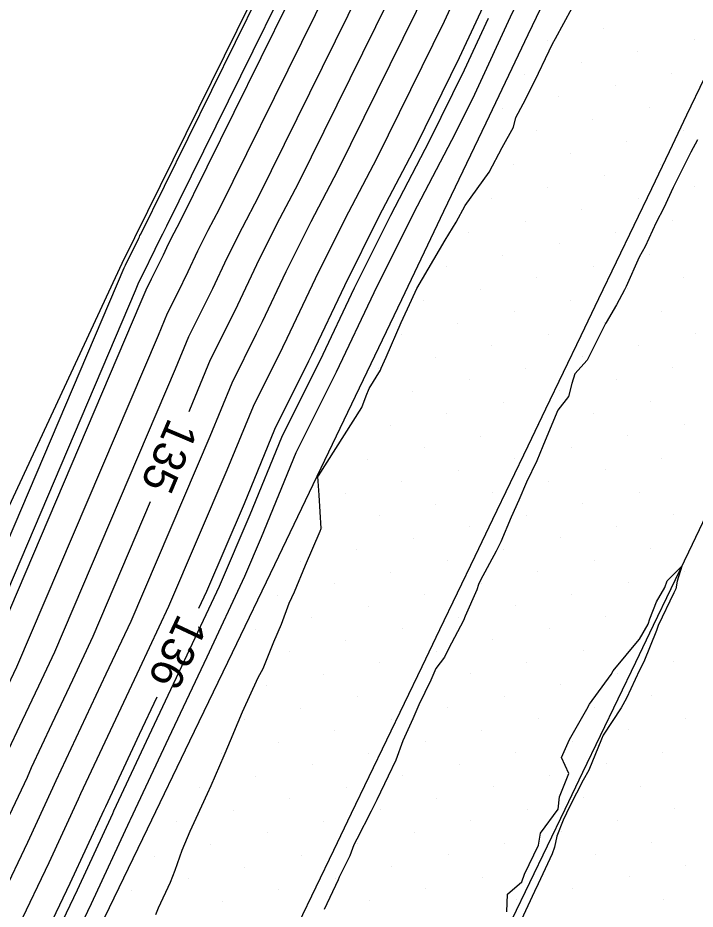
# Model space of a CAD drawing. Extents: x 2354170 to 2357230, y 866100 to 868290.
# Drawn here: x 2355458.2 to 2355499.8, y 866791.2 to 866845.8 of the extents above; entities that cross this region are included whole.
import ezdxf

# ---------------------------------------------------------------- set-up
doc = ezdxf.new("R2010")
doc.units = 0
for name, color, linetype in [('Default', 7, 'Continuous'), ('DTM Contours Major', 7, 'Continuous'), ('DTM Contours Major Text', 7, 'Continuous'), ('DTM Contours Minor', 7, 'Continuous'), ('Exist DTM Breakline', 7, 'Continuous'), ('Exist DTM Scan Elevation Point', 7, 'Continuous'), ('Exist Roads EOP', 7, 'Continuous'), ('PH Exist DTM Breakline', 7, 'Continuous')]:
    doc.layers.add(name, color=color, linetype=linetype)

msp = doc.modelspace()

# ---------------------------------------------------------------- linework, layer by layer
at = {"layer": 'Default'}
for points in [[(2355512.223, 866911.651), (2355508.229, 866902.97), (2355507.048, 866900.546), (2355505.877, 866898.127), (2355504.715, 866895.705), (2355503.642, 866893.048), (2355498.957, 866882.018), (2355497.556, 866879.377), (2355496.298, 866876.74), (2355495.002, 866874.154), (2355493.736, 866871.565), (2355487.376, 866860.142), (2355486.159, 866857.624), (2355484.952, 866855.106), (2355483.706, 866852.643), (2355482.532, 866850.096), (2355475.417, 866835.674), (2355474.096, 866833.153), (2355472.87, 866830.686), (2355471.697, 866828.22), (2355471.244, 866827.301), (2355470.034, 866824.87), (2355468.951, 866822.238), (2355468.711, 866821.675)], [(2355512.521, 866899.757), (2355512.394, 866899.498), (2355510.31, 866895.193), (2355508.242, 866890.882), (2355506.334, 866886.154), (2355504.76, 866882.45), (2355502.407, 866878.015), (2355500.295, 866873.588), (2355498.12, 866869.246), (2355495.994, 866864.9), (2355493.659, 866860.707), (2355491.559, 866856.361), (2355489.477, 866852.016), (2355487.326, 866847.766), (2355485.301, 866843.369), (2355482.655, 866838.007), (2355480.374, 866833.655), (2355478.259, 866829.398), (2355476.236, 866825.142), (2355476.057, 866824.781), (2355473.969, 866820.586), (2355472.101, 866816.044), (2355469.804, 866810.664), (2355469.317, 866809.625)], [(2355500.79, 866878.469), (2355498.963, 866874.639), (2355497.081, 866870.882), (2355495.241, 866867.121), (2355491.565, 866860.519), (2355489.759, 866856.782), (2355487.969, 866853.046), (2355486.119, 866849.392), (2355484.378, 866845.612), (2355480.242, 866837.229), (2355478.281, 866833.487), (2355476.462, 866829.827), (2355474.723, 866826.168), (2355474.453, 866825.621), (2355472.658, 866822.014), (2355471.051, 866818.108), (2355467.479, 866809.742), (2355465.695, 866805.941), (2355463.891, 866802.114), (2355462.081, 866798.26), (2355461.938, 866797.926), (2355460.13, 866794.026), (2355458.271, 866790.144)], [(2355501.628, 866872.538), (2355499.159, 866867.61), (2355496.746, 866862.678), (2355495.754, 866860.895), (2355493.359, 866855.94), (2355490.985, 866850.986), (2355488.533, 866846.14), (2355486.223, 866841.127), (2355485.067, 866838.784), (2355482.467, 866833.822), (2355480.055, 866828.968), (2355477.749, 866824.116), (2355477.662, 866823.941), (2355475.281, 866819.157), (2355473.151, 866813.979), (2355472.129, 866811.587), (2355469.812, 866806.648), (2355467.467, 866801.676), (2355465.116, 866796.667), (2355465.079, 866796.58), (2355462.731, 866791.517), (2355460.317, 866786.477)], [(2355442.177, 866781.423), (2355452.688, 866798.306), (2355453.155, 866799.311), (2355453.627, 866800.298), (2355454.087, 866801.289), (2355454.495, 866802.241), (2355454.95, 866803.211), (2355455.404, 866804.173), (2355455.852, 866805.129), (2355465.802, 866828.432), (2355466.099, 866829.154), (2355466.431, 866829.821), (2355467.159, 866831.297), (2355467.481, 866831.974), (2355467.817, 866832.65), (2355468.179, 866833.342), (2355479.764, 866856.822), (2355480.086, 866857.521), (2355480.428, 866858.196), (2355480.759, 866858.887), (2355481.092, 866859.577), (2355487.199, 866870.545)], [(2355437.086, 866776.873), (2355451.939, 866800.729), (2355452.131, 866801.144), (2355452.327, 866801.552), (2355452.516, 866801.961), (2355452.977, 866803.037), (2355453.162, 866803.43), (2355453.345, 866803.82), (2355453.527, 866804.207), (2355464.752, 866830.497), (2355464.787, 866830.582), (2355464.826, 866830.661), (2355465.646, 866832.323), (2355465.684, 866832.403), (2355465.724, 866832.483), (2355465.767, 866832.564), (2355478.841, 866859.064)], [(2355442.038, 866777.573), (2355453.438, 866795.883), (2355454.178, 866797.478), (2355454.928, 866799.043), (2355455.657, 866800.616), (2355456.012, 866801.445), (2355456.738, 866802.991), (2355457.462, 866804.527), (2355458.178, 866806.052), (2355466.852, 866826.367), (2355467.411, 866827.726), (2355468.035, 866828.981), (2355468.672, 866830.271), (2355469.277, 866831.544), (2355469.91, 866832.818), (2355470.592, 866834.119), (2355480.687, 866854.58)], [(2355444.514, 866777.922), (2355454.188, 866793.46), (2355455.201, 866795.644), (2355456.228, 866797.789), (2355457.227, 866799.943), (2355457.529, 866800.648), (2355458.526, 866802.772), (2355459.52, 866804.88), (2355460.503, 866806.974), (2355467.902, 866824.303), (2355468.722, 866826.298), (2355469.64, 866828.141), (2355470.185, 866829.246), (2355471.073, 866831.115), (2355472.003, 866832.985), (2355473.004, 866834.897), (2355481.61, 866852.338)], [(2355483.455, 866847.854), (2355477.829, 866836.452), (2355476.188, 866833.32), (2355474.666, 866830.256), (2355473.21, 866827.194), (2355472.848, 866826.461), (2355471.346, 866823.442), (2355470.001, 866820.173), (2355465.154, 866808.819), (2355463.637, 866805.587), (2355462.103, 866802.334), (2355460.564, 866799.056), (2355460.368, 866798.598), (2355458.829, 866795.28), (2355457.248, 866791.977), (2355455.687, 866788.614)], [(2355466.7, 866790.864), (2355466.866, 866791.267), (2355467.59, 866792.849), (2355467.884, 866793.591), (2355468.317, 866794.813), (2355468.801, 866795.982), (2355469.171, 866796.779), (2355469.858, 866798.28), (2355470.081, 866798.769), (2355470.879, 866800.602), (2355470.943, 866800.748), (2355471.27, 866801.526), (2355471.739, 866802.649), (2355472.017, 866803.296), (2355472.96, 866805.386), (2355473.266, 866805.947), (2355473.923, 866807.581), (2355474.408, 866808.67), (2355474.878, 866809.947), (2355475.201, 866810.636), (2355475.879, 866812.282), (2355476.763, 866814.36), (2355476.833, 866814.528), (2355476.71, 866816.575), (2355476.62, 866817.714), (2355476.661, 866817.759), (2355479.315, 866821.95), (2355479.584, 866822.65), (2355479.769, 866823.107), (2355480.459, 866824.241), (2355480.507, 866824.345), (2355480.826, 866825.032), (2355481.743, 866827.162), (2355482.361, 866828.525), (2355482.698, 866829.246), (2355484.424, 866832.19), (2355485.112, 866833.312), (2355485.66, 866834.318), (2355487.14, 866836.359), (2355487.929, 866837.883), (2355488.623, 866839.124), (2355488.776, 866839.722), (2355489.209, 866840.549), (2355489.922, 866841.961), (2355490.813, 866843.802), (2355491.023, 866844.23), (2355491.193, 866844.562), (2355492.22, 866846.436)], [(2355499.908, 866838.352), (2355499.492, 866837.598), (2355498.973, 866836.523), (2355498.42, 866835.425), (2355497.844, 866834.189), (2355497.373, 866833.277), (2355496.702, 866831.812), (2355496.33, 866831.168), (2355495.531, 866829.363), (2355495.427, 866829.164), (2355494.932, 866828.23), (2355494.298, 866827.153), (2355494.269, 866827.094), (2355494.231, 866827.02), (2355493.146, 866824.84), (2355492.391, 866824.013), (2355492.197, 866823.408), (2355491.988, 866822.608), (2355491.349, 866821.786), (2355491.074, 866821.139), (2355490.429, 866819.566), (2355490.053, 866818.674), (2355489.426, 866817.375), (2355488.954, 866816.264), (2355488.475, 866815.222), (2355487.853, 866813.706), (2355487.567, 866813.14), (2355486.596, 866811.35), (2355486.484, 866811.099), (2355486.373, 866810.762), (2355485.668, 866809.159), (2355485.553, 866808.88), (2355484.636, 866807.145), (2355484.401, 866806.645), (2355483.853, 866805.946), (2355483.554, 866805.22), (2355482.818, 866803.726), (2355482.461, 866802.851), (2355481.843, 866801.517), (2355481.404, 866800.326), (2355480.949, 866799.34), (2355480.246, 866797.883), (2355479.891, 866797.207), (2355479.008, 866795.476), (2355478.836, 866795.128), (2355478.579, 866794.451), (2355477.939, 866793.153), (2355477.868, 866792.981), (2355477.013, 866791.16)], [(2355466.355, 866816.157), (2355462.828, 866807.897), (2355461.579, 866805.234), (2355460.315, 866802.553), (2355459.047, 866799.852), (2355458.798, 866799.271), (2355457.529, 866796.534), (2355456.224, 866793.811), (2355454.937, 866791.037), (2355446.99, 866778.272), (2355445.715, 866775.733), (2355444.449, 866773.233), (2355443.212, 866770.768), (2355442.023, 866768.29), (2355440.837, 866765.816), (2355433.795, 866751.924), (2355432.479, 866749.162), (2355431.134, 866746.412), (2355431.079, 866746.303), (2355429.724, 866743.572), (2355428.389, 866740.837), (2355427.029, 866738.167), (2355420.531, 866727.411)], [(2355466.764, 866804.195), (2355465.679, 866801.895), (2355463.599, 866797.463), (2355463.509, 866797.253), (2355461.431, 866792.771), (2355459.294, 866788.311), (2355457.186, 866783.769), (2355454.418, 866779.322), (2355452.206, 866774.917), (2355450.011, 866770.582), (2355447.867, 866766.307), (2355445.805, 866762.01), (2355443.747, 866757.721), (2355441.079, 866752.456), (2355438.979, 866748.046), (2355436.831, 866743.656), (2355436.81, 866743.614), (2355434.649, 866739.256), (2355432.518, 866734.892), (2355430.348, 866730.632), (2355427.465, 866725.86), (2355425.294, 866721.538), (2355423.177, 866717.228), (2355422.013, 866714.825)]]:
    msp.add_lwpolyline(points, dxfattribs=at)
at = {"layer": 'DTM Contours Major'}
for points in [[(2355512.223, 866911.651), (2355508.229, 866902.97), (2355507.048, 866900.546), (2355505.877, 866898.127), (2355504.715, 866895.705), (2355503.642, 866893.048), (2355498.957, 866882.018), (2355497.556, 866879.377), (2355496.298, 866876.74), (2355495.002, 866874.154), (2355493.736, 866871.565), (2355487.376, 866860.142), (2355486.159, 866857.624), (2355484.952, 866855.106), (2355483.706, 866852.643), (2355482.532, 866850.096), (2355475.417, 866835.674), (2355474.096, 866833.153), (2355472.87, 866830.686), (2355471.697, 866828.22), (2355471.244, 866827.301), (2355470.034, 866824.87), (2355468.951, 866822.238), (2355468.711, 866821.675)], [(2355466.355, 866816.157), (2355462.828, 866807.897), (2355461.579, 866805.234), (2355460.315, 866802.553), (2355459.047, 866799.852), (2355458.798, 866799.271), (2355457.529, 866796.534), (2355456.224, 866793.811), (2355454.937, 866791.037), (2355446.99, 866778.272), (2355445.715, 866775.733), (2355444.449, 866773.233), (2355443.212, 866770.768), (2355442.023, 866768.29), (2355440.837, 866765.816), (2355433.795, 866751.924), (2355432.479, 866749.162), (2355431.134, 866746.412), (2355431.079, 866746.303), (2355429.724, 866743.572), (2355428.389, 866740.837), (2355427.029, 866738.167), (2355420.531, 866727.411)]]:
    msp.add_lwpolyline(points, dxfattribs=at)
at = {"layer": 'DTM Contours Minor'}
for points in [[(2355438.737, 866777.106), (2355452.439, 866799.114), (2355452.813, 866799.922), (2355453.194, 866800.716), (2355453.563, 866801.513), (2355453.989, 866802.506), (2355454.354, 866803.284), (2355454.718, 866804.055), (2355455.077, 866804.822), (2355465.452, 866829.12), (2355465.661, 866829.63), (2355465.896, 866830.101), (2355466.655, 866831.639), (2355466.882, 866832.117), (2355467.119, 866832.594), (2355467.375, 866833.083), (2355479.456, 866857.569), (2355479.684, 866858.063), (2355479.925, 866858.54), (2355480.159, 866859.027), (2355480.394, 866859.515), (2355483.319, 866864.767)], [(2355487.068, 866845.791), (2355485.608, 866842.622), (2355483.459, 866838.266), (2355481.072, 866833.711), (2355478.858, 866829.255), (2355476.74, 866824.8), (2355476.592, 866824.501), (2355474.407, 866820.11), (2355472.451, 866815.355), (2355470.579, 866810.972), (2355468.44, 866806.412), (2355466.275, 866801.822), (2355464.104, 866797.198), (2355464.032, 866797.029), (2355461.864, 866792.353), (2355459.635, 866787.699)], [(2355488.214, 866791.032), (2355488.261, 866792.1), (2355489.128, 866792.876), (2355489.296, 866793.34), (2355490.16, 866795.105), (2355490.279, 866795.848), (2355491.362, 866797.324), (2355491.453, 866798.068), (2355492.006, 866799.499), (2355491.56, 866800.479), (2355492.047, 866801.586), (2355493.112, 866803.459), (2355493.289, 866803.762), (2355494.621, 866805.57), (2355494.739, 866805.8), (2355496.337, 866807.724), (2355496.342, 866807.737), (2355496.874, 866808.654), (2355496.981, 866808.979), (2355497.392, 866810.04), (2355497.892, 866810.901), (2355498.044, 866811.327), (2355498.945, 866812.209), (2355498.652, 866811.307), (2355498.579, 866810.817), (2355498.458, 866810.587), (2355497.487, 866808.578), (2355497.386, 866808.277), (2355496.604, 866806.343), (2355496.353, 866805.843), (2355495.544, 866804.131), (2355495.231, 866803.536), (2355494.112, 866801.864), (2355494.008, 866801.614), (2355493.239, 866799.71), (2355492.894, 866799.1), (2355492.077, 866797.497), (2355491.675, 866796.65), (2355491.282, 866795.656), (2355491.133, 866794.999), (2355490.998, 866794.591), (2355490.129, 866792.753), (2355489.907, 866792.276), (2355489.091, 866790.524)]]:
    msp.add_lwpolyline(points, dxfattribs=at)
at = {"layer": 'Exist DTM Breakline'}
for points in [[(2355475.441, 866790.309), (2355476.526, 866792.561), (2355477.61, 866794.814), (2355478.694, 866797.067), (2355479.779, 866799.319), (2355480.864, 866801.572), (2355481.948, 866803.824), (2355483.033, 866806.076), (2355484.115, 866808.33), (2355485.198, 866810.584), (2355486.28, 866812.837), (2355487.363, 866815.091), (2355488.443, 866817.345), (2355489.523, 866819.6), (2355490.602, 866821.855), (2355491.682, 866824.109), (2355492.766, 866826.362), (2355493.85, 866828.615), (2355494.934, 866830.868), (2355496.018, 866833.121), (2355497.098, 866835.375), (2355498.178, 866837.63), (2355499.258, 866839.885), (2355500.338, 866842.139)], [(2355488.547, 866790.569), (2355489.631, 866792.822), (2355490.714, 866795.075), (2355491.798, 866797.328), (2355492.881, 866799.581), (2355493.965, 866801.834), (2355495.048, 866804.087), (2355496.13, 866806.341), (2355497.211, 866808.595), (2355498.293, 866810.849), (2355499.374, 866813.103), (2355500.456, 866815.357)]]:
    msp.add_lwpolyline(points, dxfattribs=at)
at = {"layer": 'Exist DTM Scan Elevation Point'}
for p, q in [((2355494.144, 866845.163), (2355494.144, 866845.163)), ((2355490.68, 866844.457), (2355490.68, 866844.457)), ((2355499.694, 866844.489), (2355499.694, 866844.489)), ((2355496.229, 866843.783), (2355496.229, 866843.783)), ((2355492.765, 866843.078), (2355492.765, 866843.078)), ((2355489.3, 866842.372), (2355489.3, 866842.372)), ((2355498.314, 866842.404), (2355498.314, 866842.404)), ((2355494.85, 866841.698), (2355494.85, 866841.698)), ((2355491.385, 866840.993), (2355491.385, 866840.993)), ((2355487.921, 866840.287), (2355487.921, 866840.287)), ((2355496.935, 866840.319), (2355496.935, 866840.319)), ((2355493.47, 866839.613), (2355493.47, 866839.613)), ((2355490.006, 866838.908), (2355490.006, 866838.908)), ((2355499.02, 866838.939), (2355499.02, 866838.939)), ((2355495.555, 866838.234), (2355495.555, 866838.234)), ((2355492.091, 866837.528), (2355492.091, 866837.528)), ((2355488.627, 866836.823), (2355488.627, 866836.823)), ((2355497.64, 866836.854), (2355497.64, 866836.854)), ((2355494.176, 866836.149), (2355494.176, 866836.149)), ((2355490.712, 866835.443), (2355490.712, 866835.443)), ((2355499.725, 866835.475), (2355499.725, 866835.475)), ((2355487.247, 866834.738), (2355487.247, 866834.738)), ((2355496.261, 866834.769), (2355496.261, 866834.769)), ((2355492.797, 866834.064), (2355492.797, 866834.064)), ((2355489.332, 866833.358), (2355489.332, 866833.358)), ((2355498.346, 866833.39), (2355498.346, 866833.39)), ((2355485.868, 866832.653), (2355485.868, 866832.653)), ((2355494.882, 866832.684), (2355494.882, 866832.684)), ((2355491.417, 866831.979), (2355491.417, 866831.979)), ((2355487.953, 866831.273), (2355487.953, 866831.273)), ((2355496.966, 866831.305), (2355496.966, 866831.305)), ((2355484.488, 866830.568), (2355484.488, 866830.568)), ((2355493.502, 866830.599), (2355493.502, 866830.599)), ((2355490.038, 866829.894), (2355490.038, 866829.894)), ((2355499.051, 866829.926), (2355499.051, 866829.926)), ((2355486.573, 866829.188), (2355486.573, 866829.188)), ((2355495.587, 866829.22), (2355495.587, 866829.22)), ((2355483.109, 866828.483), (2355483.109, 866828.483)), ((2355492.123, 866828.514), (2355492.123, 866828.514)), ((2355488.658, 866827.809), (2355488.658, 866827.809)), ((2355497.672, 866827.841), (2355497.672, 866827.841)), ((2355485.194, 866827.103), (2355485.194, 866827.103)), ((2355494.208, 866827.135), (2355494.208, 866827.135)), ((2355490.743, 866826.429), (2355490.743, 866826.429)), ((2355499.757, 866826.461), (2355499.757, 866826.461)), ((2355481.729, 866826.398), (2355481.729, 866826.398)), ((2355487.279, 866825.724), (2355487.279, 866825.724)), ((2355496.293, 866825.756), (2355496.293, 866825.756)), ((2355483.814, 866825.018), (2355483.814, 866825.018)), ((2355492.828, 866825.05), (2355492.828, 866825.05)), ((2355480.35, 866824.313), (2355480.35, 866824.313)), ((2355489.364, 866824.344), (2355489.364, 866824.344)), ((2355498.378, 866824.376), (2355498.378, 866824.376)), ((2355485.899, 866823.639), (2355485.899, 866823.639)), ((2355494.913, 866823.671), (2355494.913, 866823.671)), ((2355482.435, 866822.933), (2355482.435, 866822.933)), ((2355491.449, 866822.965), (2355491.449, 866822.965)), ((2355487.984, 866822.259), (2355487.984, 866822.259)), ((2355496.998, 866822.291), (2355496.998, 866822.291)), ((2355484.52, 866821.554), (2355484.52, 866821.554)), ((2355493.534, 866821.586), (2355493.534, 866821.586)), ((2355481.056, 866820.848), (2355481.056, 866820.848)), ((2355490.069, 866820.88), (2355490.069, 866820.88)), ((2355499.083, 866820.912), (2355499.083, 866820.912)), ((2355486.605, 866820.174), (2355486.605, 866820.174)), ((2355495.619, 866820.206), (2355495.619, 866820.206)), ((2355483.14, 866819.469), (2355483.14, 866819.469)), ((2355492.154, 866819.501), (2355492.154, 866819.501)), ((2355479.676, 866818.763), (2355479.676, 866818.763)), ((2355488.69, 866818.795), (2355488.69, 866818.795)), ((2355497.704, 866818.827), (2355497.704, 866818.827)), ((2355485.225, 866818.089), (2355485.225, 866818.089)), ((2355494.239, 866818.121), (2355494.239, 866818.121)), ((2355481.761, 866817.384), (2355481.761, 866817.384)), ((2355490.775, 866817.416), (2355490.775, 866817.416)), ((2355478.297, 866816.678), (2355478.297, 866816.678)), ((2355487.31, 866816.71), (2355487.31, 866816.71)), ((2355496.324, 866816.742), (2355496.324, 866816.742)), ((2355492.86, 866816.036), (2355492.86, 866816.036)), ((2355483.846, 866816.005), (2355483.846, 866816.005)), ((2355480.382, 866815.299), (2355480.382, 866815.299)), ((2355489.395, 866815.331), (2355489.395, 866815.331)), ((2355498.409, 866815.362), (2355498.409, 866815.362)), ((2355476.917, 866814.593), (2355476.917, 866814.593)), ((2355485.931, 866814.625), (2355485.931, 866814.625)), ((2355494.945, 866814.657), (2355494.945, 866814.657)), ((2355482.467, 866813.92), (2355482.467, 866813.92)), ((2355491.48, 866813.951), (2355491.48, 866813.951)), ((2355479.002, 866813.214), (2355479.002, 866813.214)), ((2355488.016, 866813.246), (2355488.016, 866813.246)), ((2355497.03, 866813.277), (2355497.03, 866813.277)), ((2355475.538, 866812.508), (2355475.538, 866812.508)), ((2355484.552, 866812.54), (2355484.552, 866812.54)), ((2355493.565, 866812.572), (2355493.565, 866812.572)), ((2355481.087, 866811.835), (2355481.087, 866811.835)), ((2355490.101, 866811.866), (2355490.101, 866811.866)), ((2355499.115, 866811.898), (2355499.115, 866811.898)), ((2355477.623, 866811.129), (2355477.623, 866811.129)), ((2355486.637, 866811.161), (2355486.637, 866811.161)), ((2355495.65, 866811.192), (2355495.65, 866811.192)), ((2355474.158, 866810.423), (2355474.158, 866810.423)), ((2355483.172, 866810.455), (2355483.172, 866810.455)), ((2355492.186, 866810.487), (2355492.186, 866810.487)), ((2355479.708, 866809.75), (2355479.708, 866809.75)), ((2355488.722, 866809.781), (2355488.722, 866809.781)), ((2355497.735, 866809.813), (2355497.735, 866809.813)), ((2355476.243, 866809.044), (2355476.243, 866809.044)), ((2355485.257, 866809.076), (2355485.257, 866809.076)), ((2355494.271, 866809.107), (2355494.271, 866809.107)), ((2355490.807, 866808.402), (2355490.807, 866808.402)), ((2355472.779, 866808.338), (2355472.779, 866808.338)), ((2355481.793, 866808.37), (2355481.793, 866808.37)), ((2355478.328, 866807.665), (2355478.328, 866807.665)), ((2355487.342, 866807.696), (2355487.342, 866807.696)), ((2355496.356, 866807.728), (2355496.356, 866807.728)), ((2355474.864, 866806.959), (2355474.864, 866806.959)), ((2355483.878, 866806.991), (2355483.878, 866806.991)), ((2355492.892, 866807.022), (2355492.892, 866807.022)), ((2355480.413, 866806.285), (2355480.413, 866806.285)), ((2355489.427, 866806.317), (2355489.427, 866806.317)), ((2355498.441, 866806.348), (2355498.441, 866806.348)), ((2355476.949, 866805.58), (2355476.949, 866805.58)), ((2355485.963, 866805.611), (2355485.963, 866805.611)), ((2355494.977, 866805.643), (2355494.977, 866805.643)), ((2355473.484, 866804.874), (2355473.484, 866804.874)), ((2355491.512, 866804.937), (2355491.512, 866804.937)), ((2355479.034, 866804.2), (2355479.034, 866804.2)), ((2355488.048, 866804.232), (2355488.048, 866804.232)), ((2355497.062, 866804.264), (2355497.062, 866804.264)), ((2355475.569, 866803.495), (2355475.569, 866803.495)), ((2355484.583, 866803.526), (2355484.583, 866803.526)), ((2355493.597, 866803.558), (2355493.597, 866803.558)), ((2355472.105, 866802.789), (2355472.105, 866802.789)), ((2355481.119, 866802.821), (2355481.119, 866802.821)), ((2355490.133, 866802.852), (2355490.133, 866802.852)), ((2355499.147, 866802.884), (2355499.147, 866802.884)), ((2355477.654, 866802.115), (2355477.654, 866802.115)), ((2355486.668, 866802.147), (2355486.668, 866802.147)), ((2355495.682, 866802.179), (2355495.682, 866802.179)), ((2355474.19, 866801.41), (2355474.19, 866801.41)), ((2355483.204, 866801.441), (2355483.204, 866801.441)), ((2355492.218, 866801.473), (2355492.218, 866801.473)), ((2355479.739, 866800.736), (2355479.739, 866800.736)), ((2355488.753, 866800.767), (2355488.753, 866800.767)), ((2355497.767, 866800.799), (2355497.767, 866800.799)), ((2355470.726, 866800.704), (2355470.726, 866800.704)), ((2355476.275, 866800.03), (2355476.275, 866800.03)), ((2355485.289, 866800.062), (2355485.289, 866800.062)), ((2355494.303, 866800.094), (2355494.303, 866800.094)), ((2355472.811, 866799.325), (2355472.811, 866799.325)), ((2355481.824, 866799.356), (2355481.824, 866799.356)), ((2355490.838, 866799.388), (2355490.838, 866799.388)), ((2355469.346, 866798.619), (2355469.346, 866798.619)), ((2355478.36, 866798.651), (2355478.36, 866798.651)), ((2355487.374, 866798.682), (2355487.374, 866798.682)), ((2355496.388, 866798.714), (2355496.388, 866798.714)), ((2355492.923, 866798.009), (2355492.923, 866798.009)), ((2355474.896, 866797.945), (2355474.896, 866797.945)), ((2355483.909, 866797.977), (2355483.909, 866797.977)), ((2355471.431, 866797.24), (2355471.431, 866797.24)), ((2355480.445, 866797.271), (2355480.445, 866797.271)), ((2355489.459, 866797.303), (2355489.459, 866797.303)), ((2355498.473, 866797.335), (2355498.473, 866797.335)), ((2355467.967, 866796.534), (2355467.967, 866796.534)), ((2355476.981, 866796.566), (2355476.981, 866796.566)), ((2355485.994, 866796.597), (2355485.994, 866796.597)), ((2355495.008, 866796.629), (2355495.008, 866796.629)), ((2355473.516, 866795.86), (2355473.516, 866795.86)), ((2355482.53, 866795.892), (2355482.53, 866795.892)), ((2355491.544, 866795.924), (2355491.544, 866795.924)), ((2355470.052, 866795.155), (2355470.052, 866795.155)), ((2355479.066, 866795.186), (2355479.066, 866795.186)), ((2355488.079, 866795.218), (2355488.079, 866795.218)), ((2355497.093, 866795.25), (2355497.093, 866795.25)), ((2355466.587, 866794.449), (2355466.587, 866794.449)), ((2355475.601, 866794.481), (2355475.601, 866794.481)), ((2355484.615, 866794.512), (2355484.615, 866794.512)), ((2355493.629, 866794.544), (2355493.629, 866794.544)), ((2355472.137, 866793.775), (2355472.137, 866793.775)), ((2355481.151, 866793.807), (2355481.151, 866793.807)), ((2355499.178, 866793.87), (2355499.178, 866793.87)), ((2355477.686, 866793.101), (2355477.686, 866793.101)), ((2355486.7, 866793.133), (2355486.7, 866793.133)), ((2355495.714, 866793.165), (2355495.714, 866793.165)), ((2355468.672, 866793.07), (2355468.672, 866793.07)), ((2355465.208, 866792.364), (2355465.208, 866792.364)), ((2355474.222, 866792.396), (2355474.222, 866792.396)), ((2355483.236, 866792.427), (2355483.236, 866792.427)), ((2355492.249, 866792.459), (2355492.249, 866792.459)), ((2355470.757, 866791.69), (2355470.757, 866791.69)), ((2355479.771, 866791.722), (2355479.771, 866791.722)), ((2355488.785, 866791.754), (2355488.785, 866791.754)), ((2355497.799, 866791.785), (2355497.799, 866791.785))]:
    msp.add_line(p, q, dxfattribs=at)
at = {"layer": 'Exist Roads EOP'}
msp.add_lwpolyline([(2355463.574, 866790.704), (2355466.177, 866796.11), (2355468.783, 866801.514), (2355471.389, 866806.919), (2355473.992, 866812.325), (2355476.588, 866817.734), (2355479.18, 866823.146), (2355481.768, 866828.559), (2355484.354, 866833.973), (2355486.939, 866839.387), (2355489.526, 866844.801), (2355492.116, 866850.213), (2355494.708, 866855.624), (2355497.303, 866861.034), (2355499.9, 866866.444)], dxfattribs=at)
at = {"layer": 'PH Exist DTM Breakline'}
msp.add_lwpolyline([(2355623.276, 867155.352), (2355615.583, 867138.247), (2355608.493, 867123.325), (2355597.576, 867101.035), (2355584.194, 867076.317), (2355571.679, 867051.841), (2355556.972, 867022.361), (2355542.395, 866991.347), (2355529.822, 866965.709), (2355520.718, 866947.043), (2355510.055, 866924.144), (2355500.189, 866901.892), (2355490.411, 866881.383), (2355478.718, 866859.364), (2355464.612, 866830.773), (2355451.411, 866802.435), (2355436.873, 866776.843), (2355421.458, 866750.816), (2355406.881, 866726.275), (2355400.072, 866711.56)], dxfattribs=at)

# ---------------------------------------------------------------- texts
at = {"layer": 'Default'}
for s, rotation, p in [('135', 246.8795, (2355467.495, 866821.373)), ('136', 244.8195, (2355468.092, 866809.366))]:
    msp.add_text(s, height=2, rotation=rotation, dxfattribs=at).set_placement(p)
at = {"layer": 'DTM Contours Major Text'}
msp.add_text('135', height=2, rotation=246.8795, dxfattribs=at).set_placement((2355467.495, 866821.373))

doc.saveas('drawing.dxf')
